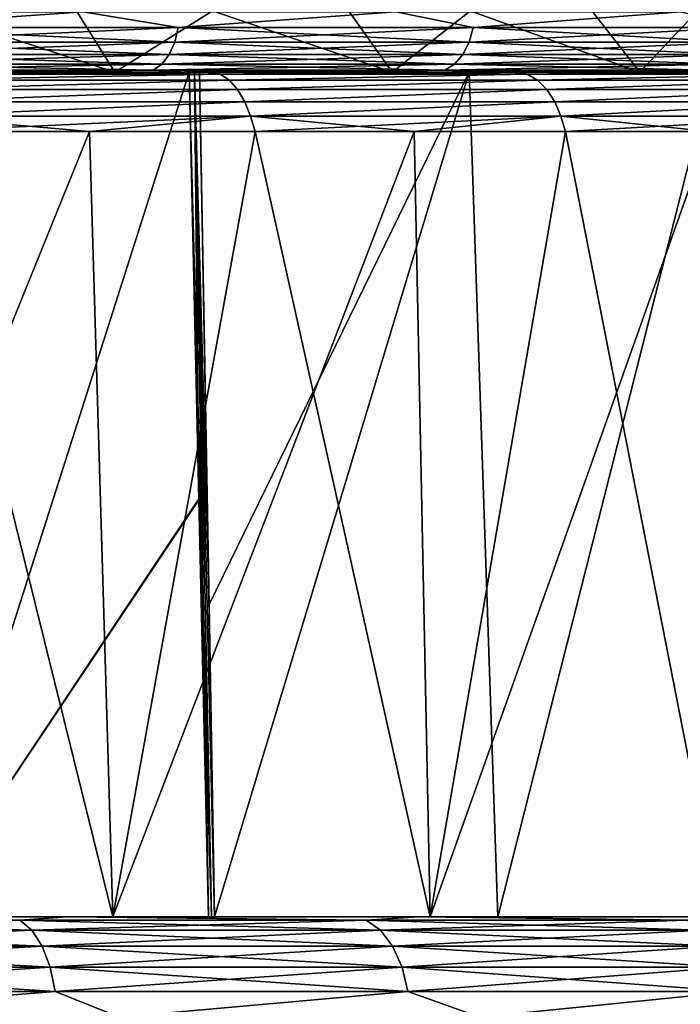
# Model space of a CAD drawing. Header units: millimetres. Extents: x -139 to 106, y -8 to 139.
# Tile 373 of 459: x 30.82 to 34.1, y 129.63 to 134.52. Entities that reach past the tile are written whole.
import ezdxf

# ---------------------------------------------------------------- set-up
doc = ezdxf.new("R2010")
doc.units = ezdxf.units.MM
doc.header["$LTSCALE"] = 53.842063
for name, color, linetype in [('141', 7, 'CONTINUOUS'), ('145', 7, 'CONTINUOUS'), ('146', 7, 'CONTINUOUS'), ('148', 7, 'CONTINUOUS'), ('149', 7, 'CONTINUOUS'), ('150', 7, 'CONTINUOUS'), ('155', 7, 'CONTINUOUS'), ('339', 7, 'CONTINUOUS'), ('340', 7, 'CONTINUOUS'), ('341', 7, 'CONTINUOUS'), ('353', 7, 'CONTINUOUS'), ('40', 7, 'CONTINUOUS'), ('431', 7, 'CONTINUOUS'), ('439', 7, 'CONTINUOUS'), ('440', 7, 'CONTINUOUS'), ('91', 7, 'CONTINUOUS')]:
    doc.layers.add(name, color=color, linetype=linetype)

msp = doc.modelspace()

# ---------------------------------------------------------------- linework, layer by layer
at = {"layer": '141', "color": 7, "linetype": 'CONTINUOUS', "true_color": 0x404040}
for points in [[(30.8413, 134.2629, -14.7723), (30.145, 134.2629, -15.4405), (30.0091, 134.2629, -15.294), (30.8413, 134.2629, -14.7723)], [(30.8415, 134.2629, 14.7721), (30.0093, 134.2629, 15.2939), (30.9298, 134.2629, 14.9479), (30.8415, 134.2629, 14.7721)], [(30.9298, 134.2629, 14.9479), (30.0093, 134.2629, 15.2939), (30.0857, 134.2629, 15.4755), (30.9298, 134.2629, 14.9479)], [(31.7923, 134.2629, -14.3376), (30.145, 134.2629, -15.4405), (30.8413, 134.2629, -14.7723), (31.7923, 134.2629, -14.3376)], [(31.6434, 134.2629, -14.2053), (31.7923, 134.2629, -14.3376), (30.8413, 134.2629, -14.7723), (31.6434, 134.2629, -14.2053)], [(31.6436, 134.2629, 14.2051), (30.8415, 134.2629, 14.7721), (31.7433, 134.2629, 14.3743), (31.6436, 134.2629, 14.2051)], [(31.7433, 134.2629, 14.3743), (30.8415, 134.2629, 14.7721), (30.9298, 134.2629, 14.9479), (31.7433, 134.2629, 14.3743)], [(32.4129, 134.2629, -13.5948), (31.7923, 134.2629, -14.3376), (31.6434, 134.2629, -14.2053), (32.4129, 134.2629, -13.5948)], [(32.4131, 134.2629, 13.5946), (31.6436, 134.2629, 14.2051), (32.5238, 134.2629, 13.7566), (32.4131, 134.2629, 13.5946)], [(32.5238, 134.2629, 13.7566), (31.6436, 134.2629, 14.2051), (31.7433, 134.2629, 14.3743), (32.5238, 134.2629, 13.7566)], [(33.3079, 134.2629, -13.0598), (31.7923, 134.2629, -14.3376), (32.4129, 134.2629, -13.5948), (33.3079, 134.2629, -13.0598)], [(33.1475, 134.2629, -12.9427), (33.3079, 134.2629, -13.0598), (32.4129, 134.2629, -13.5948), (33.1475, 134.2629, -12.9427)], [(33.1476, 134.2629, 12.9425), (32.4131, 134.2629, 13.5946), (33.2688, 134.2629, 13.0965), (33.1476, 134.2629, 12.9425)], [(33.2688, 134.2629, 13.0965), (32.4131, 134.2629, 13.5946), (32.5238, 134.2629, 13.7566), (33.2688, 134.2629, 13.0965)], [(33.8448, 134.2629, -12.2509), (33.3079, 134.2629, -13.0598), (33.1475, 134.2629, -12.9427), (33.8448, 134.2629, -12.2509)], [(33.845, 134.2629, 12.2507), (33.1476, 134.2629, 12.9425), (33.9761, 134.2629, 12.3961), (33.845, 134.2629, 12.2507)], [(33.9761, 134.2629, 12.3961), (33.1476, 134.2629, 12.9425), (33.2688, 134.2629, 13.0965), (33.9761, 134.2629, 12.3961)], [(34.6733, 134.2629, -11.6226), (33.3079, 134.2629, -13.0598), (33.8448, 134.2629, -12.2509), (34.6733, 134.2629, -11.6226)], [(34.5028, 134.2629, -11.5216), (34.6733, 134.2629, -11.6226), (33.8448, 134.2629, -12.2509), (34.5028, 134.2629, -11.5216)], [(34.503, 134.2629, 11.5214), (33.845, 134.2629, 12.2507), (34.6435, 134.2629, 11.6576), (34.503, 134.2629, 11.5214)], [(34.6435, 134.2629, 11.6576), (33.845, 134.2629, 12.2507), (33.9761, 134.2629, 12.3961), (34.6435, 134.2629, 11.6576)]]:
    msp.add_3dface(points, dxfattribs=at)
at = {"layer": '145', "color": 7, "linetype": 'CONTINUOUS', "true_color": 0x404040}
for points in [[(31.6582, 134.2629, -13.3085), (31.7069, 132.1366, -13.3169), (31.7697, 130.0629, -13.3122), (31.6582, 134.2629, -13.3085)], [(31.6847, 134.2629, -13.2857), (31.6582, 134.2629, -13.3085), (31.7697, 130.0629, -13.3122), (31.6847, 134.2629, -13.2857)], [(31.7095, 134.2629, -13.2611), (31.6847, 134.2629, -13.2857), (31.7581, 131.615, -13.2838), (31.7095, 134.2629, -13.2611)], [(31.7581, 131.615, -13.2838), (31.6847, 134.2629, -13.2857), (31.7844, 130.0629, -13.2989), (31.7581, 131.615, -13.2838)], [(31.7844, 130.0629, -13.2989), (31.6847, 134.2629, -13.2857), (31.7697, 130.0629, -13.3122), (31.7844, 130.0629, -13.2989)], [(31.7069, 132.1366, -13.3169), (31.7545, 130.0629, -13.325), (31.7697, 130.0629, -13.3122), (31.7069, 132.1366, -13.3169)]]:
    msp.add_3dface(points, dxfattribs=at)
at = {"layer": '146', "color": 7, "linetype": 'CONTINUOUS', "true_color": 0x404040}
for points in [[(31.6582, 134.2629, 13.3085), (31.6847, 134.2629, 13.2857), (31.7068, 132.1406, 13.3168), (31.6582, 134.2629, 13.3085)], [(31.7095, 134.2629, 13.2611), (31.7844, 130.0629, 13.2989), (31.6847, 134.2629, 13.2857), (31.7095, 134.2629, 13.2611)], [(31.6847, 134.2629, 13.2857), (31.7844, 130.0629, 13.2989), (31.7697, 130.0629, 13.3122), (31.6847, 134.2629, 13.2857)], [(31.7068, 132.1406, 13.3168), (31.6847, 134.2629, 13.2857), (31.7545, 130.0629, 13.325), (31.7068, 132.1406, 13.3168)], [(31.7545, 130.0629, 13.325), (31.6847, 134.2629, 13.2857), (31.7697, 130.0629, 13.3122), (31.7545, 130.0629, 13.325)], [(31.7581, 131.615, 13.2838), (31.7844, 130.0629, 13.2989), (31.7095, 134.2629, 13.2611), (31.7581, 131.615, 13.2838)]]:
    msp.add_3dface(points, dxfattribs=at)
at = {"layer": '148', "linetype": 'CONTINUOUS'}
for points in [[(29.5786, 130.0629, 16.1801), (31.2777, 130.0629, 15.1577), (30.308, 133.9681, 15.6926), (29.5786, 130.0629, 16.1801)], [(30.308, 133.9681, 15.6926), (31.2777, 130.0629, 15.1577), (31.163, 133.9681, 15.1529), (30.308, 133.9681, 15.6926)], [(31.163, 133.9681, 15.1529), (31.2777, 130.0629, 15.1577), (31.9868, 133.9681, 14.5666), (31.163, 133.9681, 15.1529)], [(31.2777, 130.0629, 15.1577), (32.8563, 130.0629, 13.9577), (31.9868, 133.9681, 14.5666), (31.2777, 130.0629, 15.1577)], [(31.9868, 133.9681, 14.5666), (32.8563, 130.0629, 13.9577), (32.7769, 133.9681, 13.9357), (31.9868, 133.9681, 14.5666)], [(32.7769, 133.9681, 13.9357), (32.8563, 130.0629, 13.9577), (33.5308, 133.9681, 13.2619), (32.7769, 133.9681, 13.9357)], [(32.8563, 130.0629, 13.9577), (34.2958, 130.0629, 12.5941), (33.5308, 133.9681, 13.2619), (32.8563, 130.0629, 13.9577)], [(33.5308, 133.9681, 13.2619), (34.2958, 130.0629, 12.5941), (34.2462, 133.9681, 12.5474), (33.5308, 133.9681, 13.2619)]]:
    msp.add_3dface(points, dxfattribs=at)
at = {"layer": '149', "color": 7, "linetype": 'CONTINUOUS', "true_color": 0x404040}
for points in [[(30.9298, 134.2629, 14.9479), (30.0857, 134.2629, 15.4755), (30.154, 134.2529, 15.5244), (30.9298, 134.2629, 14.9479)], [(30.145, 134.2629, -15.4405), (31.7923, 134.2629, -14.3376), (31.8132, 134.2529, -14.418), (30.145, 134.2629, -15.4405)], [(30.154, 134.2529, -15.5244), (30.145, 134.2629, -15.4405), (31.8132, 134.2529, -14.418), (30.154, 134.2529, -15.5244)], [(31.8132, 134.2529, 14.418), (30.9298, 134.2629, 14.9479), (30.154, 134.2529, 15.5244), (31.8132, 134.2529, 14.418)], [(31.8132, 134.2529, 14.418), (30.154, 134.2529, 15.5244), (30.1927, 134.2235, 15.5848), (31.8132, 134.2529, 14.418)], [(30.154, 134.2529, -15.5244), (31.8132, 134.2529, -14.418), (30.1927, 134.2235, -15.5848), (30.154, 134.2529, -15.5244)], [(31.8585, 134.2235, 14.4737), (31.8132, 134.2529, 14.418), (30.1927, 134.2235, 15.5848), (31.8585, 134.2235, 14.4737)], [(30.1927, 134.2235, -15.5848), (31.8132, 134.2529, -14.418), (31.8585, 134.2235, -14.4737), (30.1927, 134.2235, -15.5848)], [(31.8585, 134.2235, 14.4737), (30.1927, 134.2235, 15.5848), (30.228, 134.1768, 15.6358), (31.8585, 134.2235, 14.4737)], [(30.1927, 134.2235, -15.5848), (31.8585, 134.2235, -14.4737), (30.228, 134.1768, -15.6358), (30.1927, 134.2235, -15.5848)], [(31.8993, 134.1768, 14.5203), (31.8585, 134.2235, 14.4737), (30.228, 134.1768, 15.6358), (31.8993, 134.1768, 14.5203)], [(30.228, 134.1768, -15.6358), (31.8585, 134.2235, -14.4737), (31.8993, 134.1768, -14.5203), (30.228, 134.1768, -15.6358)], [(31.7433, 134.2629, 14.3743), (30.9298, 134.2629, 14.9479), (31.8132, 134.2529, 14.418), (31.7433, 134.2629, 14.3743)], [(32.5238, 134.2629, 13.7566), (31.7433, 134.2629, 14.3743), (31.8132, 134.2529, 14.418), (32.5238, 134.2629, 13.7566)], [(31.7923, 134.2629, -14.3376), (33.3079, 134.2629, -13.0598), (33.34, 134.2529, -13.135), (31.7923, 134.2629, -14.3376)], [(31.8132, 134.2529, -14.418), (31.7923, 134.2629, -14.3376), (33.34, 134.2529, -13.135), (31.8132, 134.2529, -14.418)], [(33.34, 134.2529, 13.135), (32.5238, 134.2629, 13.7566), (31.8132, 134.2529, 14.418), (33.34, 134.2529, 13.135)], [(33.34, 134.2529, 13.135), (31.8132, 134.2529, 14.418), (31.8585, 134.2235, 14.4737), (33.34, 134.2529, 13.135)], [(31.8132, 134.2529, -14.418), (33.34, 134.2529, -13.135), (31.8585, 134.2235, -14.4737), (31.8132, 134.2529, -14.418)], [(33.3913, 134.2235, 13.1853), (33.34, 134.2529, 13.135), (31.8585, 134.2235, 14.4737), (33.3913, 134.2235, 13.1853)], [(31.8585, 134.2235, -14.4737), (33.34, 134.2529, -13.135), (33.3913, 134.2235, -13.1853), (31.8585, 134.2235, -14.4737)], [(33.3913, 134.2235, 13.1853), (31.8585, 134.2235, 14.4737), (31.8993, 134.1768, 14.5203), (33.3913, 134.2235, 13.1853)], [(31.8585, 134.2235, -14.4737), (33.3913, 134.2235, -13.1853), (31.8993, 134.1768, -14.5203), (31.8585, 134.2235, -14.4737)], [(33.4372, 134.1768, 13.227), (33.3913, 134.2235, 13.1853), (31.8993, 134.1768, 14.5203), (33.4372, 134.1768, 13.227)], [(31.8993, 134.1768, -14.5203), (33.3913, 134.2235, -13.1853), (33.4372, 134.1768, -13.227), (31.8993, 134.1768, -14.5203)], [(33.2688, 134.2629, 13.0965), (32.5238, 134.2629, 13.7566), (33.34, 134.2529, 13.135), (33.2688, 134.2629, 13.0965)], [(33.9761, 134.2629, 12.3961), (33.2688, 134.2629, 13.0965), (33.34, 134.2529, 13.135), (33.9761, 134.2629, 12.3961)], [(33.3079, 134.2629, -13.0598), (34.6733, 134.2629, -11.6226), (34.7157, 134.2529, -11.6913), (33.3079, 134.2629, -13.0598)], [(33.34, 134.2529, -13.135), (33.3079, 134.2629, -13.0598), (34.7157, 134.2529, -11.6913), (33.34, 134.2529, -13.135)], [(34.7157, 134.2529, 11.6913), (33.9761, 134.2629, 12.3961), (33.34, 134.2529, 13.135), (34.7157, 134.2529, 11.6913)], [(34.7157, 134.2529, 11.6913), (33.34, 134.2529, 13.135), (33.3913, 134.2235, 13.1853), (34.7157, 134.2529, 11.6913)], [(33.34, 134.2529, -13.135), (34.7157, 134.2529, -11.6913), (33.3913, 134.2235, -13.1853), (33.34, 134.2529, -13.135)], [(34.7723, 134.2235, 11.7354), (34.7157, 134.2529, 11.6913), (33.3913, 134.2235, 13.1853), (34.7723, 134.2235, 11.7354)], [(33.3913, 134.2235, -13.1853), (34.7157, 134.2529, -11.6913), (34.7723, 134.2235, -11.7354), (33.3913, 134.2235, -13.1853)], [(34.7723, 134.2235, 11.7354), (33.3913, 134.2235, 13.1853), (33.4372, 134.1768, 13.227), (34.7723, 134.2235, 11.7354)], [(33.3913, 134.2235, -13.1853), (34.7723, 134.2235, -11.7354), (33.4372, 134.1768, -13.227), (33.3913, 134.2235, -13.1853)], [(34.8227, 134.1768, 11.7716), (34.7723, 134.2235, 11.7354), (33.4372, 134.1768, 13.227), (34.8227, 134.1768, 11.7716)], [(33.4372, 134.1768, -13.227), (34.7723, 134.2235, -11.7354), (34.8227, 134.1768, -11.7716), (33.4372, 134.1768, -13.227)], [(34.6435, 134.2629, 11.6576), (33.9761, 134.2629, 12.3961), (34.7157, 134.2529, 11.6913), (34.6435, 134.2629, 11.6576)], [(31.8993, 134.1768, 14.5203), (30.228, 134.1768, 15.6358), (30.2591, 134.1157, 15.673), (31.8993, 134.1768, 14.5203)], [(30.228, 134.1768, -15.6358), (31.8993, 134.1768, -14.5203), (30.2591, 134.1157, -15.673), (30.228, 134.1768, -15.6358)], [(31.9347, 134.1157, 14.5536), (31.8993, 134.1768, 14.5203), (30.2591, 134.1157, 15.673), (31.9347, 134.1157, 14.5536)], [(30.2591, 134.1157, -15.673), (31.8993, 134.1768, -14.5203), (31.9347, 134.1157, -14.5536), (30.2591, 134.1157, -15.673)], [(33.4372, 134.1768, 13.227), (31.8993, 134.1768, 14.5203), (31.9347, 134.1157, 14.5536), (33.4372, 134.1768, 13.227)], [(31.8993, 134.1768, -14.5203), (33.4372, 134.1768, -13.227), (31.9347, 134.1157, -14.5536), (31.8993, 134.1768, -14.5203)], [(33.4763, 134.1157, 13.2558), (33.4372, 134.1768, 13.227), (31.9347, 134.1157, 14.5536), (33.4763, 134.1157, 13.2558)], [(31.9347, 134.1157, -14.5536), (33.4372, 134.1768, -13.227), (33.4763, 134.1157, -13.2558), (31.9347, 134.1157, -14.5536)], [(34.8227, 134.1768, 11.7716), (33.4372, 134.1768, 13.227), (33.4763, 134.1157, 13.2558), (34.8227, 134.1768, 11.7716)], [(33.4372, 134.1768, -13.227), (34.8227, 134.1768, -11.7716), (33.4763, 134.1157, -13.2558), (33.4372, 134.1768, -13.227)], [(34.865, 134.1157, 11.7957), (34.8227, 134.1768, 11.7716), (33.4763, 134.1157, 13.2558), (34.865, 134.1157, 11.7957)], [(33.4763, 134.1157, -13.2558), (34.8227, 134.1768, -11.7716), (34.865, 134.1157, -11.7957), (33.4763, 134.1157, -13.2558)], [(30.2858, 134.0444, -15.6926), (30.2591, 134.1157, -15.673), (31.9347, 134.1157, -14.5536), (30.2858, 134.0444, -15.6926)], [(30.2858, 134.0444, 15.6926), (31.9347, 134.1157, 14.5536), (30.2591, 134.1157, 15.673), (30.2858, 134.0444, 15.6926)], [(31.9639, 134.0444, -14.5698), (30.2858, 134.0444, -15.6926), (31.9347, 134.1157, -14.5536), (31.9639, 134.0444, -14.5698)], [(30.2858, 134.0444, 15.6926), (31.9639, 134.0444, 14.5698), (31.9347, 134.1157, 14.5536), (30.2858, 134.0444, 15.6926)], [(31.9639, 134.0444, -14.5698), (31.9347, 134.1157, -14.5536), (33.4763, 134.1157, -13.2558), (31.9639, 134.0444, -14.5698)], [(31.9639, 134.0444, 14.5698), (33.4763, 134.1157, 13.2558), (31.9347, 134.1157, 14.5536), (31.9639, 134.0444, 14.5698)], [(33.5076, 134.0444, -13.2682), (31.9639, 134.0444, -14.5698), (33.4763, 134.1157, -13.2558), (33.5076, 134.0444, -13.2682)], [(31.9639, 134.0444, 14.5698), (33.5076, 134.0444, 13.2682), (33.4763, 134.1157, 13.2558), (31.9639, 134.0444, 14.5698)], [(33.5076, 134.0444, -13.2682), (33.4763, 134.1157, -13.2558), (34.865, 134.1157, -11.7957), (33.5076, 134.0444, -13.2682)], [(33.5076, 134.0444, 13.2682), (34.865, 134.1157, 11.7957), (33.4763, 134.1157, 13.2558), (33.5076, 134.0444, 13.2682)], [(34.898, 134.0444, -11.804), (33.5076, 134.0444, -13.2682), (34.865, 134.1157, -11.7957), (34.898, 134.0444, -11.804)], [(33.5076, 134.0444, 13.2682), (34.898, 134.0444, 11.804), (34.865, 134.1157, 11.7957), (33.5076, 134.0444, 13.2682)], [(30.308, 133.9681, 15.6926), (31.163, 133.9681, 15.1529), (30.2858, 134.0444, 15.6926), (30.308, 133.9681, 15.6926)], [(30.2858, 134.0444, 15.6926), (31.163, 133.9681, 15.1529), (31.9639, 134.0444, 14.5698), (30.2858, 134.0444, 15.6926)], [(31.9639, 134.0444, -14.5698), (30.308, 133.9681, -15.6926), (30.2858, 134.0444, -15.6926), (31.9639, 134.0444, -14.5698)], [(31.163, 133.9681, -15.1529), (30.308, 133.9681, -15.6926), (31.9639, 134.0444, -14.5698), (31.163, 133.9681, -15.1529)], [(31.163, 133.9681, 15.1529), (31.9868, 133.9681, 14.5666), (31.9639, 134.0444, 14.5698), (31.163, 133.9681, 15.1529)], [(31.9868, 133.9681, -14.5666), (31.163, 133.9681, -15.1529), (31.9639, 134.0444, -14.5698), (31.9868, 133.9681, -14.5666)], [(31.9868, 133.9681, 14.5666), (32.7769, 133.9681, 13.9357), (31.9639, 134.0444, 14.5698), (31.9868, 133.9681, 14.5666)], [(31.9639, 134.0444, 14.5698), (32.7769, 133.9681, 13.9357), (33.5076, 134.0444, 13.2682), (31.9639, 134.0444, 14.5698)], [(33.5076, 134.0444, -13.2682), (31.9868, 133.9681, -14.5666), (31.9639, 134.0444, -14.5698), (33.5076, 134.0444, -13.2682)], [(32.7769, 133.9681, -13.9356), (31.9868, 133.9681, -14.5666), (33.5076, 134.0444, -13.2682), (32.7769, 133.9681, -13.9356)], [(32.7769, 133.9681, 13.9357), (33.5308, 133.9681, 13.2619), (33.5076, 134.0444, 13.2682), (32.7769, 133.9681, 13.9357)], [(33.5308, 133.9681, -13.2619), (32.7769, 133.9681, -13.9356), (33.5076, 134.0444, -13.2682), (33.5308, 133.9681, -13.2619)], [(33.5308, 133.9681, 13.2619), (34.2462, 133.9681, 12.5474), (33.5076, 134.0444, 13.2682), (33.5308, 133.9681, 13.2619)], [(33.5076, 134.0444, 13.2682), (34.2462, 133.9681, 12.5474), (34.898, 134.0444, 11.804), (33.5076, 134.0444, 13.2682)], [(34.898, 134.0444, -11.804), (33.5308, 133.9681, -13.2619), (33.5076, 134.0444, -13.2682), (34.898, 134.0444, -11.804)], [(34.2462, 133.9681, -12.5474), (33.5308, 133.9681, -13.2619), (34.898, 134.0444, -11.804), (34.2462, 133.9681, -12.5474)]]:
    msp.add_3dface(points, dxfattribs=at)
at = {"layer": '150', "linetype": 'CONTINUOUS'}
for points in [[(31.2777, 130.0629, -15.1577), (29.5786, 130.0629, -16.1801), (31.163, 133.9681, -15.1529), (31.2777, 130.0629, -15.1577)], [(29.5786, 130.0629, -16.1801), (30.308, 133.9681, -15.6926), (31.163, 133.9681, -15.1529), (29.5786, 130.0629, -16.1801)], [(31.2777, 130.0629, -15.1577), (31.163, 133.9681, -15.1529), (31.9868, 133.9681, -14.5666), (31.2777, 130.0629, -15.1577)], [(32.8563, 130.0629, -13.9577), (31.2777, 130.0629, -15.1577), (32.7769, 133.9681, -13.9356), (32.8563, 130.0629, -13.9577)], [(31.2777, 130.0629, -15.1577), (31.9868, 133.9681, -14.5666), (32.7769, 133.9681, -13.9356), (31.2777, 130.0629, -15.1577)], [(32.8563, 130.0629, -13.9577), (32.7769, 133.9681, -13.9356), (33.5308, 133.9681, -13.2619), (32.8563, 130.0629, -13.9577)], [(34.2958, 130.0629, -12.5941), (32.8563, 130.0629, -13.9577), (34.2462, 133.9681, -12.5474), (34.2958, 130.0629, -12.5941)], [(32.8563, 130.0629, -13.9577), (33.5308, 133.9681, -13.2619), (34.2462, 133.9681, -12.5474), (32.8563, 130.0629, -13.9577)]]:
    msp.add_3dface(points, dxfattribs=at)
at = {"layer": '155', "linetype": 'CONTINUOUS'}
for points in [[(31.7095, 134.2629, -13.2611), (31.7581, 131.615, -13.2838), (33.0516, 134.2629, -12.0545), (31.7095, 134.2629, -13.2611)], [(31.7581, 131.615, 13.2838), (31.7095, 134.2629, 13.2611), (33.0517, 134.2629, 12.0544), (31.7581, 131.615, 13.2838)], [(31.7581, 131.615, -13.2838), (31.7844, 130.0629, -13.2989), (33.0516, 134.2629, -12.0545), (31.7581, 131.615, -13.2838)], [(31.7844, 130.0629, 13.2989), (31.7581, 131.615, 13.2838), (33.0517, 134.2629, 12.0544), (31.7844, 130.0629, 13.2989)], [(31.7844, 130.0629, -13.2989), (33.1934, 130.0629, -12.0202), (33.0516, 134.2629, -12.0545), (31.7844, 130.0629, -13.2989)], [(33.1934, 130.0629, 12.0203), (31.7844, 130.0629, 13.2989), (33.0517, 134.2629, 12.0544), (33.1934, 130.0629, 12.0203)], [(33.0516, 134.2629, -12.0545), (33.1934, 130.0629, -12.0202), (34.2586, 134.2629, -10.7127), (33.0516, 134.2629, -12.0545)], [(34.2587, 134.2629, 10.7126), (33.1934, 130.0629, 12.0203), (33.0517, 134.2629, 12.0544), (34.2587, 134.2629, 10.7126)], [(34.4518, 130.0629, 10.5932), (33.1934, 130.0629, 12.0203), (34.2587, 134.2629, 10.7126), (34.4518, 130.0629, 10.5932)], [(33.1934, 130.0629, -12.0202), (34.4518, 130.0629, -10.5932), (34.2586, 134.2629, -10.7127), (33.1934, 130.0629, -12.0202)]]:
    msp.add_3dface(points, dxfattribs=at)
at = {"layer": '339', "color": 8, "linetype": 'CONTINUOUS'}
for points in [[(31.2881, 134.2629, 12.9002), (30.2606, 134.2629, 14.3161), (29.7789, 134.2629, 13.971), (31.2881, 134.2629, 12.9002)], [(29.7789, 134.2629, -13.971), (30.2606, 134.2629, -14.3161), (31.2881, 134.2629, -12.9002), (29.7789, 134.2629, -13.971)], [(30.2606, 134.2629, -14.3161), (31.6582, 134.2629, -13.3085), (31.2881, 134.2629, -12.9002), (30.2606, 134.2629, -14.3161)], [(31.6582, 134.2629, 13.3085), (30.2606, 134.2629, 14.3161), (31.2881, 134.2629, 12.9002), (31.6582, 134.2629, 13.3085)], [(31.6582, 134.2629, -13.3085), (31.6847, 134.2629, -13.2857), (31.2881, 134.2629, -12.9002), (31.6582, 134.2629, -13.3085)], [(31.6847, 134.2629, -13.2857), (31.7095, 134.2629, -13.2611), (31.2881, 134.2629, -12.9002), (31.6847, 134.2629, -13.2857)], [(31.2881, 134.2629, -12.9002), (31.7095, 134.2629, -13.2611), (32.6678, 134.2629, -11.6671), (31.2881, 134.2629, -12.9002)], [(32.6678, 134.2629, 11.6671), (31.6582, 134.2629, 13.3085), (31.2881, 134.2629, 12.9002), (32.6678, 134.2629, 11.6671)], [(31.6847, 134.2629, 13.2857), (31.6582, 134.2629, 13.3085), (32.6678, 134.2629, 11.6671), (31.6847, 134.2629, 13.2857)], [(31.7095, 134.2629, 13.2611), (31.6847, 134.2629, 13.2857), (32.6678, 134.2629, 11.6671), (31.7095, 134.2629, 13.2611)], [(31.7095, 134.2629, -13.2611), (33.0516, 134.2629, -12.0545), (32.6678, 134.2629, -11.6671), (31.7095, 134.2629, -13.2611)], [(33.0517, 134.2629, 12.0544), (31.7095, 134.2629, 13.2611), (32.6678, 134.2629, 11.6671), (33.0517, 134.2629, 12.0544)], [(32.6678, 134.2629, -11.6671), (33.0516, 134.2629, -12.0545), (33.9007, 134.2629, -10.2876), (32.6678, 134.2629, -11.6671)], [(33.9007, 134.2629, 10.2876), (33.0517, 134.2629, 12.0544), (32.6678, 134.2629, 11.6671), (33.9007, 134.2629, 10.2876)], [(33.0516, 134.2629, -12.0545), (34.2586, 134.2629, -10.7127), (33.9007, 134.2629, -10.2876), (33.0516, 134.2629, -12.0545)], [(34.2587, 134.2629, 10.7126), (33.0517, 134.2629, 12.0544), (33.9007, 134.2629, 10.2876), (34.2587, 134.2629, 10.7126)], [(33.9007, 134.2629, -10.2876), (34.2586, 134.2629, -10.7127), (34.9714, 134.2629, -8.7786), (33.9007, 134.2629, -10.2876)], [(34.9714, 134.2629, 8.7786), (34.2587, 134.2629, 10.7126), (33.9007, 134.2629, 10.2876), (34.9714, 134.2629, 8.7786)]]:
    msp.add_3dface(points, dxfattribs=at)
at = {"layer": '340', "color": 8, "linetype": 'CONTINUOUS'}
for points in [[(31.1299, 134.5629, 14.9398), (29.4552, 134.5629, 15.9474), (30.0204, 134.4856, 15.623), (31.1299, 134.5629, 14.9398)], [(31.604, 134.4856, 14.5946), (31.1299, 134.5629, 14.9398), (30.0204, 134.4856, 15.623), (31.604, 134.4856, 14.5946)], [(32.6858, 134.5629, 13.757), (31.1299, 134.5629, 14.9398), (31.604, 134.4856, 14.5946), (32.6858, 134.5629, 13.757)], [(33.0715, 134.4856, 13.4062), (32.6858, 134.5629, 13.757), (31.604, 134.4856, 14.5946), (33.0715, 134.4856, 13.4062)], [(34.1047, 134.5629, 12.413), (32.6858, 134.5629, 13.757), (33.0715, 134.4856, 13.4062), (34.1047, 134.5629, 12.413)], [(34.4067, 134.4856, 12.071), (34.1047, 134.5629, 12.413), (33.0715, 134.4856, 13.4062), (34.4067, 134.4856, 12.071)], [(31.5864, 134.4131, 14.5703), (30.0204, 134.4856, 15.623), (30.0054, 134.4131, 15.5971), (31.5864, 134.4131, 14.5703)], [(31.604, 134.4856, 14.5946), (30.0204, 134.4856, 15.623), (31.5864, 134.4131, 14.5703), (31.604, 134.4856, 14.5946)], [(33.0514, 134.4131, 13.384), (31.604, 134.4856, 14.5946), (31.5864, 134.4131, 14.5703), (33.0514, 134.4131, 13.384)], [(33.0715, 134.4856, 13.4062), (31.604, 134.4856, 14.5946), (33.0514, 134.4131, 13.384), (33.0715, 134.4856, 13.4062)], [(34.3844, 134.4131, 12.051), (33.0715, 134.4856, 13.4062), (33.0514, 134.4131, 13.384), (34.3844, 134.4131, 12.051)], [(34.4067, 134.4856, 12.071), (33.0715, 134.4856, 13.4062), (34.3844, 134.4131, 12.051), (34.4067, 134.4856, 12.071)], [(31.5584, 134.3509, 14.5318), (30.0054, 134.4131, 15.5971), (29.9816, 134.3509, 15.5558), (31.5584, 134.3509, 14.5318)], [(31.5864, 134.4131, 14.5703), (30.0054, 134.4131, 15.5971), (31.5584, 134.3509, 14.5318), (31.5864, 134.4131, 14.5703)], [(33.0195, 134.3509, 13.3485), (31.5864, 134.4131, 14.5703), (31.5584, 134.3509, 14.5318), (33.0195, 134.3509, 13.3485)], [(33.0514, 134.4131, 13.384), (31.5864, 134.4131, 14.5703), (33.0195, 134.3509, 13.3485), (33.0514, 134.4131, 13.384)], [(34.349, 134.3509, 12.0191), (33.0514, 134.4131, 13.384), (33.0195, 134.3509, 13.3485), (34.349, 134.3509, 12.0191)], [(34.3844, 134.4131, 12.051), (33.0514, 134.4131, 13.384), (34.349, 134.3509, 12.0191), (34.3844, 134.4131, 12.051)], [(31.5218, 134.3031, 14.4815), (29.9816, 134.3509, 15.5558), (29.9505, 134.3031, 15.5019), (31.5218, 134.3031, 14.4815)], [(31.5584, 134.3509, 14.5318), (29.9816, 134.3509, 15.5558), (31.5218, 134.3031, 14.4815), (31.5584, 134.3509, 14.5318)], [(32.9779, 134.3031, 13.3023), (31.5584, 134.3509, 14.5318), (31.5218, 134.3031, 14.4815), (32.9779, 134.3031, 13.3023)], [(33.0195, 134.3509, 13.3485), (31.5584, 134.3509, 14.5318), (32.9779, 134.3031, 13.3023), (33.0195, 134.3509, 13.3485)], [(34.3028, 134.3031, 11.9775), (33.0195, 134.3509, 13.3485), (32.9779, 134.3031, 13.3023), (34.3028, 134.3031, 11.9775)], [(34.349, 134.3509, 12.0191), (33.0195, 134.3509, 13.3485), (34.3028, 134.3031, 11.9775), (34.349, 134.3509, 12.0191)], [(29.9143, 134.2731, 15.4392), (31.4793, 134.2731, 14.4229), (29.9505, 134.3031, 15.5019), (29.9143, 134.2731, 15.4392)], [(30.0093, 134.2629, 15.2939), (30.8415, 134.2629, 14.7721), (29.9143, 134.2731, 15.4392), (30.0093, 134.2629, 15.2939)], [(29.9143, 134.2731, 15.4392), (30.8415, 134.2629, 14.7721), (31.4793, 134.2731, 14.4229), (29.9143, 134.2731, 15.4392)], [(31.4793, 134.2731, 14.4229), (31.5218, 134.3031, 14.4815), (29.9505, 134.3031, 15.5019), (31.4793, 134.2731, 14.4229)], [(30.8415, 134.2629, 14.7721), (31.6436, 134.2629, 14.2051), (31.4793, 134.2731, 14.4229), (30.8415, 134.2629, 14.7721)], [(31.4793, 134.2731, 14.4229), (32.9295, 134.2731, 13.2485), (31.5218, 134.3031, 14.4815), (31.4793, 134.2731, 14.4229)], [(31.6436, 134.2629, 14.2051), (32.4131, 134.2629, 13.5946), (31.4793, 134.2731, 14.4229), (31.6436, 134.2629, 14.2051)], [(31.4793, 134.2731, 14.4229), (32.4131, 134.2629, 13.5946), (32.9295, 134.2731, 13.2485), (31.4793, 134.2731, 14.4229)], [(32.9295, 134.2731, 13.2485), (32.9779, 134.3031, 13.3023), (31.5218, 134.3031, 14.4815), (32.9295, 134.2731, 13.2485)], [(32.4131, 134.2629, 13.5946), (33.1476, 134.2629, 12.9425), (32.9295, 134.2731, 13.2485), (32.4131, 134.2629, 13.5946)], [(32.9295, 134.2731, 13.2485), (34.249, 134.2731, 11.929), (32.9779, 134.3031, 13.3023), (32.9295, 134.2731, 13.2485)], [(33.1476, 134.2629, 12.9425), (33.845, 134.2629, 12.2507), (32.9295, 134.2731, 13.2485), (33.1476, 134.2629, 12.9425)], [(32.9295, 134.2731, 13.2485), (33.845, 134.2629, 12.2507), (34.249, 134.2731, 11.929), (32.9295, 134.2731, 13.2485)], [(34.249, 134.2731, 11.929), (34.3028, 134.3031, 11.9775), (32.9779, 134.3031, 13.3023), (34.249, 134.2731, 11.929)], [(33.845, 134.2629, 12.2507), (34.503, 134.2629, 11.5214), (34.249, 134.2731, 11.929), (33.845, 134.2629, 12.2507)]]:
    msp.add_3dface(points, dxfattribs=at)
at = {"layer": '341', "color": 8, "linetype": 'CONTINUOUS'}
for points in [[(29.4552, 134.5629, -15.9474), (31.1299, 134.5629, -14.9398), (30.0204, 134.4856, -15.623), (29.4552, 134.5629, -15.9474)], [(30.0204, 134.4856, -15.623), (31.1299, 134.5629, -14.9398), (31.604, 134.4856, -14.5946), (30.0204, 134.4856, -15.623)], [(31.1299, 134.5629, -14.9398), (32.6858, 134.5629, -13.757), (31.604, 134.4856, -14.5946), (31.1299, 134.5629, -14.9398)], [(31.604, 134.4856, -14.5946), (32.6858, 134.5629, -13.757), (33.0715, 134.4856, -13.4062), (31.604, 134.4856, -14.5946)], [(32.6858, 134.5629, -13.757), (34.1047, 134.5629, -12.413), (33.0715, 134.4856, -13.4062), (32.6858, 134.5629, -13.757)], [(33.0715, 134.4856, -13.4062), (34.1047, 134.5629, -12.413), (34.4067, 134.4856, -12.071), (33.0715, 134.4856, -13.4062)], [(30.0204, 134.4856, -15.623), (31.604, 134.4856, -14.5946), (30.0054, 134.4131, -15.5971), (30.0204, 134.4856, -15.623)], [(30.0054, 134.4131, -15.5971), (31.604, 134.4856, -14.5946), (31.5864, 134.4131, -14.5703), (30.0054, 134.4131, -15.5971)], [(31.604, 134.4856, -14.5946), (33.0715, 134.4856, -13.4062), (31.5864, 134.4131, -14.5703), (31.604, 134.4856, -14.5946)], [(31.5864, 134.4131, -14.5703), (33.0715, 134.4856, -13.4062), (33.0514, 134.4131, -13.384), (31.5864, 134.4131, -14.5703)], [(33.0715, 134.4856, -13.4062), (34.4067, 134.4856, -12.071), (33.0514, 134.4131, -13.384), (33.0715, 134.4856, -13.4062)], [(33.0514, 134.4131, -13.384), (34.4067, 134.4856, -12.071), (34.3844, 134.4131, -12.051), (33.0514, 134.4131, -13.384)], [(30.0054, 134.4131, -15.5971), (31.5864, 134.4131, -14.5703), (29.9816, 134.3509, -15.5558), (30.0054, 134.4131, -15.5971)], [(29.9816, 134.3509, -15.5558), (31.5864, 134.4131, -14.5703), (31.5584, 134.3509, -14.5318), (29.9816, 134.3509, -15.5558)], [(31.5864, 134.4131, -14.5703), (33.0514, 134.4131, -13.384), (31.5584, 134.3509, -14.5318), (31.5864, 134.4131, -14.5703)], [(31.5584, 134.3509, -14.5318), (33.0514, 134.4131, -13.384), (33.0195, 134.3509, -13.3485), (31.5584, 134.3509, -14.5318)], [(33.0514, 134.4131, -13.384), (34.3844, 134.4131, -12.051), (33.0195, 134.3509, -13.3485), (33.0514, 134.4131, -13.384)], [(33.0195, 134.3509, -13.3485), (34.3844, 134.4131, -12.051), (34.349, 134.3509, -12.0191), (33.0195, 134.3509, -13.3485)], [(29.9816, 134.3509, -15.5558), (31.5584, 134.3509, -14.5318), (29.9505, 134.3031, -15.5019), (29.9816, 134.3509, -15.5558)], [(29.9505, 134.3031, -15.5019), (31.5584, 134.3509, -14.5318), (31.5218, 134.3031, -14.4815), (29.9505, 134.3031, -15.5019)], [(31.5584, 134.3509, -14.5318), (33.0195, 134.3509, -13.3485), (31.5218, 134.3031, -14.4815), (31.5584, 134.3509, -14.5318)], [(31.5218, 134.3031, -14.4815), (33.0195, 134.3509, -13.3485), (32.9779, 134.3031, -13.3023), (31.5218, 134.3031, -14.4815)], [(33.0195, 134.3509, -13.3485), (34.349, 134.3509, -12.0191), (32.9779, 134.3031, -13.3023), (33.0195, 134.3509, -13.3485)], [(32.9779, 134.3031, -13.3023), (34.349, 134.3509, -12.0191), (34.3028, 134.3031, -11.9775), (32.9779, 134.3031, -13.3023)], [(31.4793, 134.2731, -14.4229), (29.9143, 134.2731, -15.4392), (31.5218, 134.3031, -14.4815), (31.4793, 134.2731, -14.4229)], [(29.9143, 134.2731, -15.4392), (29.9505, 134.3031, -15.5019), (31.5218, 134.3031, -14.4815), (29.9143, 134.2731, -15.4392)], [(31.4793, 134.2731, -14.4229), (30.0091, 134.2629, -15.294), (29.9143, 134.2731, -15.4392), (31.4793, 134.2731, -14.4229)], [(30.8413, 134.2629, -14.7723), (30.0091, 134.2629, -15.294), (31.4793, 134.2731, -14.4229), (30.8413, 134.2629, -14.7723)], [(31.6434, 134.2629, -14.2053), (30.8413, 134.2629, -14.7723), (31.4793, 134.2731, -14.4229), (31.6434, 134.2629, -14.2053)], [(32.9295, 134.2731, -13.2485), (31.4793, 134.2731, -14.4229), (32.9779, 134.3031, -13.3023), (32.9295, 134.2731, -13.2485)], [(31.4793, 134.2731, -14.4229), (31.5218, 134.3031, -14.4815), (32.9779, 134.3031, -13.3023), (31.4793, 134.2731, -14.4229)], [(32.9295, 134.2731, -13.2485), (31.6434, 134.2629, -14.2053), (31.4793, 134.2731, -14.4229), (32.9295, 134.2731, -13.2485)], [(32.4129, 134.2629, -13.5948), (31.6434, 134.2629, -14.2053), (32.9295, 134.2731, -13.2485), (32.4129, 134.2629, -13.5948)], [(33.1475, 134.2629, -12.9427), (32.4129, 134.2629, -13.5948), (32.9295, 134.2731, -13.2485), (33.1475, 134.2629, -12.9427)], [(34.249, 134.2731, -11.929), (32.9295, 134.2731, -13.2485), (34.3028, 134.3031, -11.9775), (34.249, 134.2731, -11.929)], [(32.9295, 134.2731, -13.2485), (32.9779, 134.3031, -13.3023), (34.3028, 134.3031, -11.9775), (32.9295, 134.2731, -13.2485)], [(34.249, 134.2731, -11.929), (33.1475, 134.2629, -12.9427), (32.9295, 134.2731, -13.2485), (34.249, 134.2731, -11.929)], [(33.8448, 134.2629, -12.2509), (33.1475, 134.2629, -12.9427), (34.249, 134.2731, -11.929), (33.8448, 134.2629, -12.2509)], [(34.5028, 134.2629, -11.5216), (33.8448, 134.2629, -12.2509), (34.249, 134.2731, -11.929), (34.5028, 134.2629, -11.5216)]]:
    msp.add_3dface(points, dxfattribs=at)
at = {"layer": '353', "color": 8, "linetype": 'CONTINUOUS'}
for points in [[(29.7789, 134.2629, -13.971), (31.2881, 134.2629, -12.9002), (29.4597, 134.8629, -13.4629), (29.7789, 134.2629, -13.971)], [(29.4597, 134.8629, -13.4629), (31.2881, 134.2629, -12.9002), (30.914, 134.8629, -12.4311), (29.4597, 134.8629, -13.4629)], [(30.914, 134.8629, 12.4311), (29.7789, 134.2629, 13.971), (29.4597, 134.8629, 13.4629), (30.914, 134.8629, 12.4311)], [(31.2881, 134.2629, 12.9002), (29.7789, 134.2629, 13.971), (30.914, 134.8629, 12.4311), (31.2881, 134.2629, 12.9002)], [(31.2881, 134.2629, -12.9002), (32.6678, 134.2629, -11.6671), (30.914, 134.8629, -12.4311), (31.2881, 134.2629, -12.9002)], [(30.914, 134.8629, -12.4311), (32.6678, 134.2629, -11.6671), (32.2435, 134.8629, -11.2429), (30.914, 134.8629, -12.4311)], [(32.2435, 134.8629, 11.2429), (31.2881, 134.2629, 12.9002), (30.914, 134.8629, 12.4311), (32.2435, 134.8629, 11.2429)], [(32.6678, 134.2629, 11.6671), (31.2881, 134.2629, 12.9002), (32.2435, 134.8629, 11.2429), (32.6678, 134.2629, 11.6671)], [(32.6678, 134.2629, -11.6671), (33.9007, 134.2629, -10.2876), (32.2435, 134.8629, -11.2429), (32.6678, 134.2629, -11.6671)], [(32.2435, 134.8629, -11.2429), (33.9007, 134.2629, -10.2876), (33.4316, 134.8629, -9.9134), (32.2435, 134.8629, -11.2429)], [(33.4316, 134.8629, 9.9134), (32.6678, 134.2629, 11.6671), (32.2435, 134.8629, 11.2429), (33.4316, 134.8629, 9.9134)], [(33.9007, 134.2629, 10.2876), (32.6678, 134.2629, 11.6671), (33.4316, 134.8629, 9.9134), (33.9007, 134.2629, 10.2876)], [(33.9007, 134.2629, -10.2876), (34.9714, 134.2629, -8.7786), (33.4316, 134.8629, -9.9134), (33.9007, 134.2629, -10.2876)], [(33.4316, 134.8629, -9.9134), (34.9714, 134.2629, -8.7786), (34.4633, 134.8629, -8.4594), (33.4316, 134.8629, -9.9134)], [(34.4633, 134.8629, 8.4594), (33.9007, 134.2629, 10.2876), (33.4316, 134.8629, 9.9134), (34.4633, 134.8629, 8.4594)], [(34.9714, 134.2629, 8.7786), (33.9007, 134.2629, 10.2876), (34.4633, 134.8629, 8.4594), (34.9714, 134.2629, 8.7786)]]:
    msp.add_3dface(points, dxfattribs=at)
at = {"layer": '40', "color": 8, "linetype": 'CONTINUOUS'}
for points in [[(31.0536, 130.0629, -16.7088), (29.1881, 130.0629, -17.6978), (29.5786, 130.0629, -16.1801), (31.0536, 130.0629, -16.7088)], [(29.1883, 130.0629, 17.6977), (31.0538, 130.0629, 16.7087), (29.5786, 130.0629, 16.1801), (29.1883, 130.0629, 17.6977)], [(31.2777, 130.0629, -15.1577), (31.0536, 130.0629, -16.7088), (29.5786, 130.0629, -16.1801), (31.2777, 130.0629, -15.1577)], [(29.5786, 130.0629, 16.1801), (31.0538, 130.0629, 16.7087), (31.2777, 130.0629, 15.1577), (29.5786, 130.0629, 16.1801)], [(32.8012, 130.0629, -15.5239), (31.0536, 130.0629, -16.7088), (31.2777, 130.0629, -15.1577), (32.8012, 130.0629, -15.5239)], [(31.0538, 130.0629, 16.7087), (32.8014, 130.0629, 15.5238), (31.2777, 130.0629, 15.1577), (31.0538, 130.0629, 16.7087)], [(32.8563, 130.0629, -13.9577), (32.8012, 130.0629, -15.5239), (31.2777, 130.0629, -15.1577), (32.8563, 130.0629, -13.9577)], [(31.2777, 130.0629, 15.1577), (32.8014, 130.0629, 15.5238), (32.8563, 130.0629, 13.9577), (31.2777, 130.0629, 15.1577)], [(34.4104, 130.0629, -14.1571), (32.8012, 130.0629, -15.5239), (34.2958, 130.0629, -12.5941), (34.4104, 130.0629, -14.1571)], [(34.2958, 130.0629, -12.5941), (32.8012, 130.0629, -15.5239), (32.8563, 130.0629, -13.9577), (34.2958, 130.0629, -12.5941)], [(32.8014, 130.0629, 15.5238), (34.4106, 130.0629, 14.1569), (32.8563, 130.0629, 13.9577), (32.8014, 130.0629, 15.5238)], [(32.8563, 130.0629, 13.9577), (34.4106, 130.0629, 14.1569), (34.2958, 130.0629, 12.5941), (32.8563, 130.0629, 13.9577)]]:
    msp.add_3dface(points, dxfattribs=at)
at = {"layer": '431', "linetype": 'CONTINUOUS'}
for points in [[(31.7545, 130.0629, 13.325), (31.7545, 130.0629, -13.325), (30.3186, 130.0629, -14.3659), (31.7545, 130.0629, 13.325)], [(31.7545, 130.0629, 13.325), (30.3186, 130.0629, -14.3659), (30.3186, 130.0629, 14.3659), (31.7545, 130.0629, 13.325)], [(31.7697, 130.0629, -13.3122), (31.7545, 130.0629, -13.325), (31.7697, 130.0629, 13.3122), (31.7697, 130.0629, -13.3122)], [(31.7545, 130.0629, -13.325), (31.7545, 130.0629, 13.325), (31.7697, 130.0629, 13.3122), (31.7545, 130.0629, -13.325)], [(31.7844, 130.0629, -13.2989), (31.7697, 130.0629, -13.3122), (31.7844, 130.0629, 13.2989), (31.7844, 130.0629, -13.2989)], [(31.7844, 130.0629, 13.2989), (31.7697, 130.0629, -13.3122), (31.7697, 130.0629, 13.3122), (31.7844, 130.0629, 13.2989)], [(31.7844, 130.0629, -13.2989), (31.7844, 130.0629, 13.2989), (33.1934, 130.0629, 12.0203), (31.7844, 130.0629, -13.2989)], [(31.7844, 130.0629, -13.2989), (33.1934, 130.0629, 12.0203), (33.1934, 130.0629, -12.0202), (31.7844, 130.0629, -13.2989)], [(33.1934, 130.0629, 12.0203), (34.4518, 130.0629, 10.5932), (33.1934, 130.0629, -12.0202), (33.1934, 130.0629, 12.0203)], [(34.4518, 130.0629, 10.5932), (34.4518, 130.0629, -10.5932), (33.1934, 130.0629, -12.0202), (34.4518, 130.0629, 10.5932)]]:
    msp.add_3dface(points, dxfattribs=at)
at = {"layer": '439', "linetype": 'CONTINUOUS'}
for points in [[(31.6582, 134.2629, -13.3085), (30.2606, 134.2629, -14.3161), (30.3186, 130.0629, -14.3659), (31.6582, 134.2629, -13.3085)], [(31.6582, 134.2629, -13.3085), (30.3186, 130.0629, -14.3659), (31.7069, 132.1366, -13.3169), (31.6582, 134.2629, -13.3085)], [(31.7545, 130.0629, -13.325), (31.7069, 132.1366, -13.3169), (30.3186, 130.0629, -14.3659), (31.7545, 130.0629, -13.325)]]:
    msp.add_3dface(points, dxfattribs=at)
at = {"layer": '440', "linetype": 'CONTINUOUS'}
for points in [[(30.2606, 134.2629, 14.3161), (31.6582, 134.2629, 13.3085), (30.3186, 130.0629, 14.3659), (30.2606, 134.2629, 14.3161)], [(31.6582, 134.2629, 13.3085), (31.7068, 132.1406, 13.3168), (30.3186, 130.0629, 14.3659), (31.6582, 134.2629, 13.3085)], [(31.7068, 132.1406, 13.3168), (31.7545, 130.0629, 13.325), (30.3186, 130.0629, 14.3659), (31.7068, 132.1406, 13.3168)]]:
    msp.add_3dface(points, dxfattribs=at)
at = {"layer": '91', "color": 8, "linetype": 'CONTINUOUS'}
for points in [[(29.1883, 130.0629, 17.6977), (28.9845, 130.0459, 17.9324), (30.8152, 130.0459, 16.9996), (29.1883, 130.0629, 17.6977)], [(29.1881, 130.0629, -17.6978), (31.0536, 130.0629, -16.7088), (30.8152, 130.0459, -16.9996), (29.1881, 130.0629, -17.6978)], [(31.0538, 130.0629, 16.7087), (29.1883, 130.0629, 17.6977), (30.8152, 130.0459, 16.9996), (31.0538, 130.0629, 16.7087)], [(31.0536, 130.0629, -16.7088), (32.5383, 130.0459, -15.8805), (30.8152, 130.0459, -16.9996), (31.0536, 130.0629, -16.7088)], [(31.0538, 130.0629, 16.7087), (30.8152, 130.0459, 16.9996), (32.5383, 130.0459, 15.8805), (31.0538, 130.0629, 16.7087)], [(31.0536, 130.0629, -16.7088), (32.8012, 130.0629, -15.5239), (32.5383, 130.0459, -15.8805), (31.0536, 130.0629, -16.7088)], [(32.8014, 130.0629, 15.5238), (31.0538, 130.0629, 16.7087), (32.5383, 130.0459, 15.8805), (32.8014, 130.0629, 15.5238)], [(32.8012, 130.0629, -15.5239), (34.1351, 130.0459, -14.5875), (32.5383, 130.0459, -15.8805), (32.8012, 130.0629, -15.5239)], [(32.8014, 130.0629, 15.5238), (32.5383, 130.0459, 15.8805), (34.1351, 130.0459, 14.5875), (32.8014, 130.0629, 15.5238)], [(32.8012, 130.0629, -15.5239), (34.4104, 130.0629, -14.1571), (34.1351, 130.0459, -14.5875), (32.8012, 130.0629, -15.5239)], [(34.4106, 130.0629, 14.1569), (32.8014, 130.0629, 15.5238), (34.1351, 130.0459, 14.5875), (34.4106, 130.0629, 14.1569)], [(29.0335, 129.9958, 18.0426), (30.8755, 129.9958, 17.1041), (28.9845, 130.0459, 17.9324), (29.0335, 129.9958, 18.0426)], [(28.9845, 130.0459, 17.9324), (30.8755, 129.9958, 17.1041), (30.8152, 130.0459, 16.9996), (28.9845, 130.0459, 17.9324)], [(30.8755, 129.9958, -17.1041), (29.0335, 129.9958, -18.0426), (30.8152, 130.0459, -16.9996), (30.8755, 129.9958, -17.1041)], [(30.8755, 129.9958, 17.1041), (32.6093, 129.9958, 15.9782), (30.8152, 130.0459, 16.9996), (30.8755, 129.9958, 17.1041)], [(30.8152, 130.0459, 16.9996), (32.6093, 129.9958, 15.9782), (32.5383, 130.0459, 15.8805), (30.8152, 130.0459, 16.9996)], [(32.5383, 130.0459, -15.8805), (30.8755, 129.9958, -17.1041), (30.8152, 130.0459, -16.9996), (32.5383, 130.0459, -15.8805)], [(32.6093, 129.9958, -15.9782), (30.8755, 129.9958, -17.1041), (32.5383, 130.0459, -15.8805), (32.6093, 129.9958, -15.9782)], [(32.6093, 129.9958, 15.9782), (34.2159, 129.9958, 14.6772), (32.5383, 130.0459, 15.8805), (32.6093, 129.9958, 15.9782)], [(32.5383, 130.0459, 15.8805), (34.2159, 129.9958, 14.6772), (34.1351, 130.0459, 14.5875), (32.5383, 130.0459, 15.8805)], [(34.1351, 130.0459, -14.5875), (32.6093, 129.9958, -15.9782), (32.5383, 130.0459, -15.8805), (34.1351, 130.0459, -14.5875)], [(34.2159, 129.9958, -14.6772), (32.6093, 129.9958, -15.9782), (34.1351, 130.0459, -14.5875), (34.2159, 129.9958, -14.6772)], [(29.0757, 129.9163, 18.1373), (30.9273, 129.9163, 17.1938), (29.0335, 129.9958, 18.0426), (29.0757, 129.9163, 18.1373)], [(29.0335, 129.9958, 18.0426), (30.9273, 129.9163, 17.1938), (30.8755, 129.9958, 17.1041), (29.0335, 129.9958, 18.0426)], [(30.8755, 129.9958, -17.1041), (29.0757, 129.9163, -18.1373), (29.0335, 129.9958, -18.0426), (30.8755, 129.9958, -17.1041)], [(30.9273, 129.9163, -17.1938), (29.0757, 129.9163, -18.1373), (30.8755, 129.9958, -17.1041), (30.9273, 129.9163, -17.1938)], [(30.9273, 129.9163, 17.1938), (32.6702, 129.9163, 16.062), (30.8755, 129.9958, 17.1041), (30.9273, 129.9163, 17.1938)], [(30.8755, 129.9958, 17.1041), (32.6702, 129.9163, 16.062), (32.6093, 129.9958, 15.9782), (30.8755, 129.9958, 17.1041)], [(32.6093, 129.9958, -15.9782), (30.9273, 129.9163, -17.1938), (30.8755, 129.9958, -17.1041), (32.6093, 129.9958, -15.9782)], [(32.6702, 129.9163, -16.062), (30.9273, 129.9163, -17.1938), (32.6093, 129.9958, -15.9782), (32.6702, 129.9163, -16.062)], [(32.6702, 129.9163, 16.062), (34.2852, 129.9163, 14.7542), (32.6093, 129.9958, 15.9782), (32.6702, 129.9163, 16.062)], [(32.6093, 129.9958, 15.9782), (34.2852, 129.9163, 14.7542), (34.2159, 129.9958, 14.6772), (32.6093, 129.9958, 15.9782)], [(34.2159, 129.9958, -14.6772), (32.6702, 129.9163, -16.062), (32.6093, 129.9958, -15.9782), (34.2159, 129.9958, -14.6772)], [(34.2852, 129.9163, -14.7542), (32.6702, 129.9163, -16.062), (34.2159, 129.9958, -14.6772), (34.2852, 129.9163, -14.7542)], [(29.108, 129.8126, 18.2099), (30.9671, 129.8126, 17.2627), (29.0757, 129.9163, 18.1373), (29.108, 129.8126, 18.2099)], [(29.0757, 129.9163, 18.1373), (30.9671, 129.8126, 17.2627), (30.9273, 129.9163, 17.1938), (29.0757, 129.9163, 18.1373)], [(30.9273, 129.9163, -17.1938), (29.108, 129.8126, -18.2099), (29.0757, 129.9163, -18.1373), (30.9273, 129.9163, -17.1938)], [(30.967, 129.8126, -17.2627), (29.108, 129.8126, -18.2099), (30.9273, 129.9163, -17.1938), (30.967, 129.8126, -17.2627)], [(30.9671, 129.8126, 17.2627), (32.7169, 129.8126, 16.1263), (30.9273, 129.9163, 17.1938), (30.9671, 129.8126, 17.2627)], [(30.9273, 129.9163, 17.1938), (32.7169, 129.8126, 16.1263), (32.6702, 129.9163, 16.062), (30.9273, 129.9163, 17.1938)], [(32.6702, 129.9163, -16.062), (30.967, 129.8126, -17.2627), (30.9273, 129.9163, -17.1938), (32.6702, 129.9163, -16.062)], [(32.7169, 129.8126, -16.1263), (30.967, 129.8126, -17.2627), (32.6702, 129.9163, -16.062), (32.7169, 129.8126, -16.1263)], [(32.7169, 129.8126, 16.1263), (34.3384, 129.8126, 14.8133), (32.6702, 129.9163, 16.062), (32.7169, 129.8126, 16.1263)], [(32.6702, 129.9163, 16.062), (34.3384, 129.8126, 14.8133), (34.2852, 129.9163, 14.7542), (32.6702, 129.9163, 16.062)], [(34.2852, 129.9163, -14.7542), (32.7169, 129.8126, -16.1263), (32.6702, 129.9163, -16.062), (34.2852, 129.9163, -14.7542)], [(34.3384, 129.8126, -14.8133), (32.7169, 129.8126, -16.1263), (34.2852, 129.9163, -14.7542), (34.3384, 129.8126, -14.8133)], [(29.1283, 129.6918, 18.2555), (30.992, 129.6918, 17.3059), (29.108, 129.8126, 18.2099), (29.1283, 129.6918, 18.2555)], [(29.108, 129.8126, 18.2099), (30.992, 129.6918, 17.3059), (30.9671, 129.8126, 17.2627), (29.108, 129.8126, 18.2099)], [(30.967, 129.8126, -17.2627), (29.1283, 129.6918, -18.2555), (29.108, 129.8126, -18.2099), (30.967, 129.8126, -17.2627)], [(30.992, 129.6918, -17.3059), (29.1283, 129.6918, -18.2555), (30.967, 129.8126, -17.2627), (30.992, 129.6918, -17.3059)], [(32.7169, 129.8126, -16.1263), (30.992, 129.6918, -17.3059), (30.967, 129.8126, -17.2627), (32.7169, 129.8126, -16.1263)], [(30.992, 129.6918, 17.3059), (32.7462, 129.6918, 16.1667), (30.9671, 129.8126, 17.2627), (30.992, 129.6918, 17.3059)], [(30.9671, 129.8126, 17.2627), (32.7462, 129.6918, 16.1667), (32.7169, 129.8126, 16.1263), (30.9671, 129.8126, 17.2627)], [(32.7462, 129.6918, -16.1667), (30.992, 129.6918, -17.3059), (32.7169, 129.8126, -16.1263), (32.7462, 129.6918, -16.1667)], [(32.7462, 129.6918, 16.1667), (34.3718, 129.6918, 14.8503), (32.7169, 129.8126, 16.1263), (32.7462, 129.6918, 16.1667)], [(32.7169, 129.8126, 16.1263), (34.3718, 129.6918, 14.8503), (34.3384, 129.8126, 14.8133), (32.7169, 129.8126, 16.1263)], [(34.3384, 129.8126, -14.8133), (32.7462, 129.6918, -16.1667), (32.7169, 129.8126, -16.1263), (34.3384, 129.8126, -14.8133)], [(34.3717, 129.6918, -14.8503), (32.7462, 129.6918, -16.1667), (34.3384, 129.8126, -14.8133), (34.3717, 129.6918, -14.8503)], [(29.1283, 129.6918, 18.2555), (29.3982, 129.5629, 18.1515), (30.992, 129.6918, 17.3059), (29.1283, 129.6918, 18.2555)], [(30.992, 129.6918, -17.3059), (29.3982, 129.5629, -18.1515), (29.1283, 129.6918, -18.2555), (30.992, 129.6918, -17.3059)], [(29.3982, 129.5629, 18.1515), (31.3115, 129.5629, 17.1371), (30.992, 129.6918, 17.3059), (29.3982, 129.5629, 18.1515)], [(31.3115, 129.5629, -17.1371), (29.3982, 129.5629, -18.1515), (30.992, 129.6918, -17.3059), (31.3115, 129.5629, -17.1371)], [(30.992, 129.6918, 17.3059), (31.3115, 129.5629, 17.1371), (32.7462, 129.6918, 16.1667), (30.992, 129.6918, 17.3059)], [(32.7462, 129.6918, -16.1667), (31.3115, 129.5629, -17.1371), (30.992, 129.6918, -17.3059), (32.7462, 129.6918, -16.1667)], [(31.3115, 129.5629, 17.1371), (33.1039, 129.5629, 15.9219), (32.7462, 129.6918, 16.1667), (31.3115, 129.5629, 17.1371)], [(33.1039, 129.5629, -15.9219), (31.3115, 129.5629, -17.1371), (32.7462, 129.6918, -16.1667), (33.1039, 129.5629, -15.9219)], [(32.7462, 129.6918, 16.1667), (33.1039, 129.5629, 15.9219), (34.3718, 129.6918, 14.8503), (32.7462, 129.6918, 16.1667)], [(34.3717, 129.6918, -14.8503), (33.1039, 129.5629, -15.9219), (32.7462, 129.6918, -16.1667), (34.3717, 129.6918, -14.8503)], [(33.1039, 129.5629, 15.9219), (34.7544, 129.5629, 14.5199), (34.3718, 129.6918, 14.8503), (33.1039, 129.5629, 15.9219)], [(34.7544, 129.5629, -14.5199), (33.1039, 129.5629, -15.9219), (34.3717, 129.6918, -14.8503), (34.7544, 129.5629, -14.5199)]]:
    msp.add_3dface(points, dxfattribs=at)

doc.saveas('drawing.dxf')
